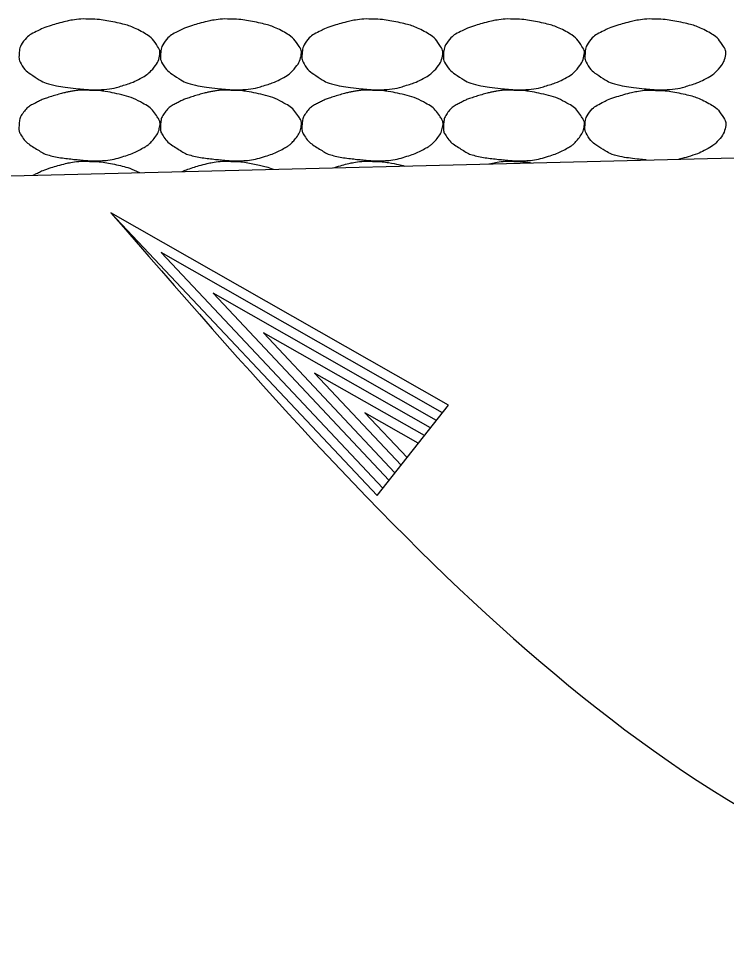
# Model space of a CAD drawing. Extents: x 1671357 to 13005564, y 567358 to 14261451.
# Drawn here: x 12758446.72 to 12758449.231, y 14259924.589 to 14259927.935 of the extents above; entities that cross this region are included whole.
import ezdxf

# ---------------------------------------------------------------- set-up
doc = ezdxf.new("R2010")
doc.units = 0
doc.layers.add('Default', color=7, linetype='Continuous')
doc.layers.add('R_Draft', color=7, linetype='Continuous')

msp = doc.modelspace()

# ---------------------------------------------------------------- linework, layer by layer
at = {"layer": 'Default'}
msp.add_line((12758438.7062, 14259927.1769), (12758456.7994, 14259927.6286), dxfattribs=at)
at = {"layer": 'R_Draft'}
for p, q in [((12758447.9917, 14259926.2401), (12758447.0458, 14259927.2454)), ((12758448.245, 14259926.5618), (12758447.0458, 14259927.2454)), ((12758448.0127, 14259926.2668), (12758447.2249, 14259927.1044)), ((12758448.2239, 14259926.5349), (12758447.2249, 14259927.1044)), ((12758448.2023, 14259926.5076), (12758447.4093, 14259926.9592)), ((12758448.0343, 14259926.2942), (12758447.4093, 14259926.9592)), ((12758448.0554, 14259926.321), (12758447.5879, 14259926.8185)), ((12758448.1812, 14259926.4807), (12758447.5879, 14259926.8185)), ((12758448.1598, 14259926.4535), (12758447.7696, 14259926.6755)), ((12758448.0773, 14259926.3488), (12758447.7696, 14259926.6755)), ((12758447.9917, 14259926.2401), (12758448.245, 14259926.5618)), ((12758448.1381, 14259926.426), (12758447.9489, 14259926.5343)), ((12758448.0985, 14259926.3757), (12758447.9489, 14259926.5343))]:
    msp.add_line(p, q, dxfattribs=at)
for points, degree in [([(12758446.9703, 14259927.9331), (12758446.9996, 14259927.9335), (12758447.029, 14259927.9291), (12758447.0941, 14259927.9158), (12758447.1271, 14259927.9049), (12758447.1825, 14259927.8752), (12758447.1977, 14259927.8591), (12758447.2187, 14259927.8276), (12758447.2221, 14259927.8167), (12758447.217, 14259927.7883), (12758447.2072, 14259927.7696), (12758447.183, 14259927.7426), (12758447.1737, 14259927.7355), (12758447.1422, 14259927.7176), (12758447.1223, 14259927.708), (12758447.072, 14259927.6921), (12758447.0436, 14259927.6849), (12758446.9997, 14259927.6822), (12758446.985, 14259927.6821), (12758446.9483, 14259927.6845), (12758446.9263, 14259927.6867), (12758446.8801, 14259927.6917), (12758446.8562, 14259927.6955), (12758446.8127, 14259927.7056), (12758446.7958, 14259927.7161), (12758446.7584, 14259927.7395), (12758446.7423, 14259927.7516), (12758446.7211, 14259927.7841), (12758446.7197, 14259927.7959), (12758446.7212, 14259927.8233), (12758446.7247, 14259927.8396), (12758446.7481, 14259927.8707), (12758446.7609, 14259927.8791), (12758446.7895, 14259927.8939), (12758446.8024, 14259927.9004), (12758446.8362, 14259927.9118), (12758446.856, 14259927.9178), (12758446.8889, 14259927.9264), (12758446.9015, 14259927.9291), (12758446.9329, 14259927.934), (12758446.9518, 14259927.9347), (12758446.9703, 14259927.9331)], 3), ([(12758447.4728, 14259927.9331), (12758447.502, 14259927.9335), (12758447.5314, 14259927.9291), (12758447.5966, 14259927.9158), (12758447.6296, 14259927.9049), (12758447.6849, 14259927.8752), (12758447.7001, 14259927.8591), (12758447.7211, 14259927.8276), (12758447.7245, 14259927.8167), (12758447.7194, 14259927.7883), (12758447.7096, 14259927.7696), (12758447.6854, 14259927.7426), (12758447.6762, 14259927.7355), (12758447.6446, 14259927.7176), (12758447.6247, 14259927.708), (12758447.5744, 14259927.6921), (12758447.546, 14259927.6849), (12758447.5021, 14259927.6822), (12758447.4874, 14259927.6821), (12758447.4507, 14259927.6845), (12758447.4287, 14259927.6867), (12758447.3825, 14259927.6917), (12758447.3586, 14259927.6955), (12758447.3151, 14259927.7056), (12758447.2983, 14259927.7161), (12758447.2609, 14259927.7395), (12758447.2447, 14259927.7516), (12758447.2235, 14259927.7841), (12758447.2221, 14259927.7959), (12758447.2237, 14259927.8233), (12758447.2271, 14259927.8396), (12758447.2505, 14259927.8707), (12758447.2634, 14259927.8791), (12758447.2919, 14259927.8939), (12758447.3048, 14259927.9004), (12758447.3386, 14259927.9118), (12758447.3584, 14259927.9178), (12758447.3913, 14259927.9264), (12758447.4039, 14259927.9291), (12758447.4353, 14259927.934), (12758447.4542, 14259927.9347), (12758447.4728, 14259927.9331)], 3), ([(12758447.9752, 14259927.9331), (12758448.0045, 14259927.9335), (12758448.0339, 14259927.9291), (12758448.099, 14259927.9158), (12758448.132, 14259927.9049), (12758448.1873, 14259927.8752), (12758448.2025, 14259927.8591), (12758448.2235, 14259927.8276), (12758448.2269, 14259927.8167), (12758448.2218, 14259927.7883), (12758448.212, 14259927.7696), (12758448.1878, 14259927.7426), (12758448.1786, 14259927.7355), (12758448.147, 14259927.7176), (12758448.1272, 14259927.708), (12758448.0768, 14259927.6921), (12758448.0484, 14259927.6849), (12758448.0045, 14259927.6822), (12758447.9898, 14259927.6821), (12758447.9531, 14259927.6845), (12758447.9312, 14259927.6867), (12758447.8849, 14259927.6917), (12758447.861, 14259927.6955), (12758447.8175, 14259927.7056), (12758447.8007, 14259927.7161), (12758447.7633, 14259927.7395), (12758447.7471, 14259927.7516), (12758447.726, 14259927.7841), (12758447.7245, 14259927.7959), (12758447.7261, 14259927.8233), (12758447.7295, 14259927.8396), (12758447.7529, 14259927.8707), (12758447.7658, 14259927.8791), (12758447.7943, 14259927.8939), (12758447.8072, 14259927.9004), (12758447.841, 14259927.9118), (12758447.8609, 14259927.9178), (12758447.8937, 14259927.9264), (12758447.9063, 14259927.9291), (12758447.9377, 14259927.934), (12758447.9566, 14259927.9347), (12758447.9752, 14259927.9331)], 3), ([(12758448.4776, 14259927.9331), (12758448.5069, 14259927.9335), (12758448.5363, 14259927.9291), (12758448.6014, 14259927.9158), (12758448.6344, 14259927.9049), (12758448.6898, 14259927.8752), (12758448.7049, 14259927.8591), (12758448.7259, 14259927.8276), (12758448.7293, 14259927.8167), (12758448.7242, 14259927.7883), (12758448.7144, 14259927.7696), (12758448.6902, 14259927.7426), (12758448.681, 14259927.7355), (12758448.6495, 14259927.7176), (12758448.6296, 14259927.708), (12758448.5792, 14259927.6921), (12758448.5508, 14259927.6849), (12758448.5069, 14259927.6822), (12758448.4922, 14259927.6821), (12758448.4556, 14259927.6845), (12758448.4336, 14259927.6867), (12758448.3874, 14259927.6917), (12758448.3635, 14259927.6955), (12758448.32, 14259927.7056), (12758448.3031, 14259927.7161), (12758448.2657, 14259927.7395), (12758448.2496, 14259927.7516), (12758448.2284, 14259927.7841), (12758448.2269, 14259927.7959), (12758448.2285, 14259927.8233), (12758448.2319, 14259927.8396), (12758448.2554, 14259927.8707), (12758448.2682, 14259927.8791), (12758448.2967, 14259927.8939), (12758448.3097, 14259927.9004), (12758448.3434, 14259927.9118), (12758448.3633, 14259927.9178), (12758448.3962, 14259927.9264), (12758448.4087, 14259927.9291), (12758448.4401, 14259927.934), (12758448.459, 14259927.9347), (12758448.4776, 14259927.9331)], 3), ([(12758448.98, 14259927.9331), (12758449.0093, 14259927.9335), (12758449.0387, 14259927.9291), (12758449.1038, 14259927.9158), (12758449.1368, 14259927.9049), (12758449.1922, 14259927.8752), (12758449.2073, 14259927.8591), (12758449.2284, 14259927.8276), (12758449.2318, 14259927.8167), (12758449.2267, 14259927.7883), (12758449.2169, 14259927.7696), (12758449.1927, 14259927.7426), (12758449.1834, 14259927.7355), (12758449.1519, 14259927.7176), (12758449.132, 14259927.708), (12758449.0816, 14259927.6921), (12758449.0533, 14259927.6849), (12758449.0094, 14259927.6822), (12758448.9946, 14259927.6821), (12758448.958, 14259927.6845), (12758448.936, 14259927.6867), (12758448.8898, 14259927.6917), (12758448.8659, 14259927.6955), (12758448.8224, 14259927.7056), (12758448.8055, 14259927.7161), (12758448.7681, 14259927.7395), (12758448.752, 14259927.7516), (12758448.7308, 14259927.7841), (12758448.7293, 14259927.7959), (12758448.7309, 14259927.8233), (12758448.7343, 14259927.8396), (12758448.7578, 14259927.8707), (12758448.7706, 14259927.8791), (12758448.7992, 14259927.8939), (12758448.8121, 14259927.9004), (12758448.8459, 14259927.9118), (12758448.8657, 14259927.9178), (12758448.8986, 14259927.9264), (12758448.9112, 14259927.9291), (12758448.9425, 14259927.934), (12758448.9614, 14259927.9347), (12758448.98, 14259927.9331)], 3), ([(12758446.9703, 14259927.6805), (12758446.9996, 14259927.6809), (12758447.029, 14259927.6765), (12758447.0583, 14259927.6705), (12758447.0941, 14259927.6632), (12758447.1271, 14259927.6523), (12758447.1604, 14259927.6345), (12758447.1825, 14259927.6226), (12758447.1977, 14259927.6065), (12758447.2124, 14259927.5845), (12758447.2187, 14259927.575), (12758447.2221, 14259927.5641), (12758447.2204, 14259927.5545), (12758447.217, 14259927.5357), (12758447.2072, 14259927.517), (12758447.1924, 14259927.5005), (12758447.183, 14259927.49), (12758447.1737, 14259927.4829), (12758447.1624, 14259927.4765), (12758447.1422, 14259927.465), (12758447.1223, 14259927.4554), (12758447.1003, 14259927.4485), (12758447.072, 14259927.4395), (12758447.0436, 14259927.4323), (12758447.0143, 14259927.4305), (12758446.9997, 14259927.4295), (12758446.985, 14259927.4295), (12758446.9703, 14259927.4305), (12758446.9483, 14259927.4319), (12758446.9263, 14259927.4341), (12758446.9043, 14259927.4365), (12758446.8801, 14259927.4391), (12758446.8562, 14259927.4429), (12758446.8323, 14259927.4485), (12758446.8127, 14259927.453), (12758446.7958, 14259927.4635), (12758446.7783, 14259927.4745), (12758446.7584, 14259927.4869), (12758446.7423, 14259927.499), (12758446.7283, 14259927.5205), (12758446.7211, 14259927.5315), (12758446.7197, 14259927.5433), (12758446.7203, 14259927.5545), (12758446.7212, 14259927.5707), (12758446.7247, 14259927.587), (12758446.7363, 14259927.6025), (12758446.7481, 14259927.6181), (12758446.7609, 14259927.6265), (12758446.7763, 14259927.6345), (12758446.7895, 14259927.6413), (12758446.8024, 14259927.6478), (12758446.8163, 14259927.6525), (12758446.8362, 14259927.6592), (12758446.856, 14259927.6652), (12758446.8763, 14259927.6705), (12758446.8889, 14259927.6738), (12758446.9015, 14259927.6765), (12758446.9143, 14259927.6785), (12758446.9329, 14259927.6814), (12758446.9518, 14259927.6821), (12758446.9703, 14259927.6805)], 3), ([(12758447.4728, 14259927.6805), (12758447.502, 14259927.6809), (12758447.5314, 14259927.6765), (12758447.5608, 14259927.6705), (12758447.5966, 14259927.6632), (12758447.6296, 14259927.6523), (12758447.6628, 14259927.6345), (12758447.6849, 14259927.6226), (12758447.7001, 14259927.6065), (12758447.7148, 14259927.5845), (12758447.7211, 14259927.575), (12758447.7245, 14259927.5641), (12758447.7228, 14259927.5545), (12758447.7194, 14259927.5357), (12758447.7096, 14259927.517), (12758447.6948, 14259927.5005), (12758447.6854, 14259927.49), (12758447.6762, 14259927.4829), (12758447.6648, 14259927.4765), (12758447.6446, 14259927.465), (12758447.6247, 14259927.4554), (12758447.6028, 14259927.4485), (12758447.5744, 14259927.4395), (12758447.546, 14259927.4323), (12758447.5168, 14259927.4305), (12758447.5021, 14259927.4295), (12758447.4874, 14259927.4295), (12758447.4728, 14259927.4305), (12758447.4507, 14259927.4319), (12758447.4287, 14259927.4341), (12758447.4067, 14259927.4365), (12758447.3825, 14259927.4391), (12758447.3586, 14259927.4429), (12758447.3347, 14259927.4485), (12758447.3151, 14259927.453), (12758447.2983, 14259927.4635), (12758447.2807, 14259927.4745), (12758447.2609, 14259927.4869), (12758447.2447, 14259927.499), (12758447.2307, 14259927.5205), (12758447.2235, 14259927.5315), (12758447.2221, 14259927.5433), (12758447.2227, 14259927.5545), (12758447.2237, 14259927.5707), (12758447.2271, 14259927.587), (12758447.2387, 14259927.6025), (12758447.2505, 14259927.6181), (12758447.2634, 14259927.6265), (12758447.2787, 14259927.6345), (12758447.2919, 14259927.6413), (12758447.3048, 14259927.6478), (12758447.3187, 14259927.6525), (12758447.3386, 14259927.6592), (12758447.3584, 14259927.6652), (12758447.3787, 14259927.6705), (12758447.3913, 14259927.6738), (12758447.4039, 14259927.6765), (12758447.4167, 14259927.6785), (12758447.4353, 14259927.6814), (12758447.4542, 14259927.6821), (12758447.4728, 14259927.6805)], 3), ([(12758447.9752, 14259927.6805), (12758448.0045, 14259927.6809), (12758448.0339, 14259927.6765), (12758448.0632, 14259927.6705), (12758448.099, 14259927.6632), (12758448.132, 14259927.6523), (12758448.1652, 14259927.6345), (12758448.1873, 14259927.6226), (12758448.2025, 14259927.6065), (12758448.2172, 14259927.5845), (12758448.2235, 14259927.575), (12758448.2269, 14259927.5641), (12758448.2252, 14259927.5545), (12758448.2218, 14259927.5357), (12758448.212, 14259927.517), (12758448.1972, 14259927.5005), (12758448.1878, 14259927.49), (12758448.1786, 14259927.4829), (12758448.1672, 14259927.4765), (12758448.147, 14259927.465), (12758448.1272, 14259927.4554), (12758448.1052, 14259927.4485), (12758448.0768, 14259927.4395), (12758448.0484, 14259927.4323), (12758448.0192, 14259927.4305), (12758448.0045, 14259927.4295), (12758447.9898, 14259927.4295), (12758447.9752, 14259927.4305), (12758447.9531, 14259927.4319), (12758447.9312, 14259927.4341), (12758447.9092, 14259927.4365), (12758447.8849, 14259927.4391), (12758447.861, 14259927.4429), (12758447.8372, 14259927.4485), (12758447.8175, 14259927.453), (12758447.8007, 14259927.4635), (12758447.7832, 14259927.4745), (12758447.7633, 14259927.4869), (12758447.7471, 14259927.499), (12758447.7331, 14259927.5205), (12758447.726, 14259927.5315), (12758447.7245, 14259927.5433), (12758447.7251, 14259927.5545), (12758447.7261, 14259927.5707), (12758447.7295, 14259927.587), (12758447.7411, 14259927.6025), (12758447.7529, 14259927.6181), (12758447.7658, 14259927.6265), (12758447.7812, 14259927.6345), (12758447.7943, 14259927.6413), (12758447.8072, 14259927.6478), (12758447.8212, 14259927.6525), (12758447.841, 14259927.6592), (12758447.8609, 14259927.6652), (12758447.8812, 14259927.6705), (12758447.8937, 14259927.6738), (12758447.9063, 14259927.6765), (12758447.9192, 14259927.6785), (12758447.9377, 14259927.6814), (12758447.9566, 14259927.6821), (12758447.9752, 14259927.6805)], 3), ([(12758448.4776, 14259927.6805), (12758448.5069, 14259927.6809), (12758448.5363, 14259927.6765), (12758448.5656, 14259927.6705), (12758448.6014, 14259927.6632), (12758448.6344, 14259927.6523), (12758448.6676, 14259927.6345), (12758448.6898, 14259927.6226), (12758448.7049, 14259927.6065), (12758448.7196, 14259927.5845), (12758448.7259, 14259927.575), (12758448.7293, 14259927.5641), (12758448.7276, 14259927.5545), (12758448.7242, 14259927.5357), (12758448.7144, 14259927.517), (12758448.6996, 14259927.5005), (12758448.6902, 14259927.49), (12758448.681, 14259927.4829), (12758448.6696, 14259927.4765), (12758448.6495, 14259927.465), (12758448.6296, 14259927.4554), (12758448.6076, 14259927.4485), (12758448.5792, 14259927.4395), (12758448.5508, 14259927.4323), (12758448.5216, 14259927.4305), (12758448.5069, 14259927.4295), (12758448.4922, 14259927.4295), (12758448.4776, 14259927.4305), (12758448.4556, 14259927.4319), (12758448.4336, 14259927.4341), (12758448.4116, 14259927.4365), (12758448.3874, 14259927.4391), (12758448.3635, 14259927.4429), (12758448.3396, 14259927.4485), (12758448.32, 14259927.453), (12758448.3031, 14259927.4635), (12758448.2856, 14259927.4745), (12758448.2657, 14259927.4869), (12758448.2496, 14259927.499), (12758448.2356, 14259927.5205), (12758448.2284, 14259927.5315), (12758448.2269, 14259927.5433), (12758448.2276, 14259927.5545), (12758448.2285, 14259927.5707), (12758448.2319, 14259927.587), (12758448.2436, 14259927.6025), (12758448.2554, 14259927.6181), (12758448.2682, 14259927.6265), (12758448.2836, 14259927.6345), (12758448.2967, 14259927.6413), (12758448.3097, 14259927.6478), (12758448.3236, 14259927.6525), (12758448.3434, 14259927.6592), (12758448.3633, 14259927.6652), (12758448.3836, 14259927.6705), (12758448.3962, 14259927.6738), (12758448.4087, 14259927.6765), (12758448.4216, 14259927.6785), (12758448.4401, 14259927.6814), (12758448.459, 14259927.6821), (12758448.4776, 14259927.6805)], 3), ([(12758448.9474, 14259927.4331), (12758448.9363, 14259927.4341), (12758448.9251, 14259927.4352), (12758448.8898, 14259927.4391), (12758448.8659, 14259927.4429), (12758448.8224, 14259927.453), (12758448.8055, 14259927.4635), (12758448.7681, 14259927.4869), (12758448.752, 14259927.499), (12758448.7308, 14259927.5315), (12758448.7293, 14259927.5433), (12758448.7309, 14259927.5707), (12758448.7343, 14259927.587), (12758448.7578, 14259927.6181), (12758448.7706, 14259927.6265), (12758448.7992, 14259927.6413), (12758448.8121, 14259927.6478), (12758448.8459, 14259927.6592), (12758448.8657, 14259927.6652), (12758448.8986, 14259927.6738), (12758448.9112, 14259927.6765), (12758448.9425, 14259927.6814), (12758448.9614, 14259927.6821), (12758448.98, 14259927.6805)], 3), ([(12758448.98, 14259927.6805), (12758449.0093, 14259927.6809), (12758449.0387, 14259927.6765), (12758449.1038, 14259927.6632), (12758449.1368, 14259927.6523), (12758449.1922, 14259927.6226), (12758449.2073, 14259927.6065), (12758449.2284, 14259927.575), (12758449.2318, 14259927.5641), (12758449.2267, 14259927.5357), (12758449.2169, 14259927.517), (12758449.1927, 14259927.49), (12758449.1834, 14259927.4829), (12758449.1519, 14259927.465), (12758449.132, 14259927.4554), (12758449.0946, 14259927.4436), (12758449.0791, 14259927.4392), (12758449.0636, 14259927.436)], 3), ([(12758446.7702, 14259927.3786), (12758446.7722, 14259927.3797), (12758446.7742, 14259927.3808), (12758446.7895, 14259927.3887), (12758446.8024, 14259927.3952), (12758446.8362, 14259927.4066), (12758446.856, 14259927.4126), (12758446.8889, 14259927.4212), (12758446.9015, 14259927.4239), (12758446.9329, 14259927.4288), (12758446.9518, 14259927.4295), (12758446.9703, 14259927.4279)], 3), ([(12758446.9703, 14259927.4279), (12758446.9996, 14259927.4283), (12758447.029, 14259927.4239), (12758447.0898, 14259927.4115), (12758447.1191, 14259927.4023), (12758447.1483, 14259927.3881)], 3), ([(12758447.2987, 14259927.3918), (12758447.3053, 14259927.3948), (12758447.3119, 14259927.3976), (12758447.3386, 14259927.4066), (12758447.3584, 14259927.4126), (12758447.3913, 14259927.4212), (12758447.4039, 14259927.4239), (12758447.4353, 14259927.4288), (12758447.4542, 14259927.4295), (12758447.4728, 14259927.4279)], 3), ([(12758447.4728, 14259927.4279), (12758447.502, 14259927.4283), (12758447.5314, 14259927.4239), (12758447.5824, 14259927.4135), (12758447.603, 14259927.4077), (12758447.6233, 14259927.4)], 3), ([(12758447.8377, 14259927.4053), (12758447.8521, 14259927.4099), (12758447.8665, 14259927.4141), (12758447.8937, 14259927.4212), (12758447.9063, 14259927.4239), (12758447.9377, 14259927.4288), (12758447.9566, 14259927.4295), (12758447.9752, 14259927.4279)], 3), ([(12758447.9752, 14259927.4279), (12758448.0045, 14259927.4283), (12758448.0339, 14259927.4239), (12758448.0722, 14259927.416), (12758448.0811, 14259927.414), (12758448.0898, 14259927.4116)], 3), ([(12758448.3883, 14259927.4191), (12758448.3993, 14259927.4218), (12758448.4103, 14259927.4241), (12758448.4401, 14259927.4288), (12758448.459, 14259927.4295), (12758448.4776, 14259927.4279)], 3), ([(12758448.4776, 14259927.4279), (12758448.4979, 14259927.4282), (12758448.5183, 14259927.4261), (12758448.5387, 14259927.4228)], 2)]:
    msp.add_open_spline(points, degree=degree, dxfattribs=at)
msp.add_spline([(12758447.0458, 14259927.2454), (12758450.2463, 14259924.7275), (12758451.4919, 14259924.589)], degree=3, dxfattribs=at)

doc.saveas('drawing.dxf')
